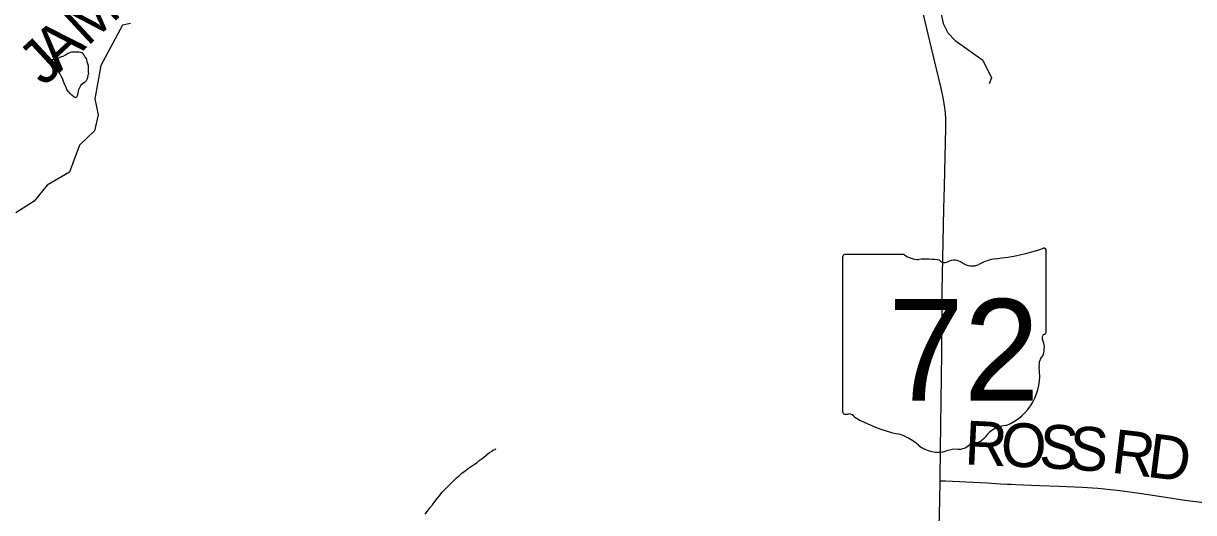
# Model space of a CAD drawing. Extents: x -49 to -8.2, y 9.4 to 23.5.
# Drawn here: x -12.785 to -12.027, y 11.988 to 12.305 of the extents above; entities that cross this region are included whole.
import ezdxf

# ---------------------------------------------------------------- set-up
doc = ezdxf.new("R2010")
doc.units = 0
for name, color, linetype in [('GM_X_County_Road_Text', 7, 'Continuous'), ('GM_X_Minor_Lake', 7, 'Continuous'), ('GM_X_Minor_River', 7, 'Continuous'), ('GM_X_State_Route', 7, 'Continuous'), ('GM_X_State_Shield', 7, 'Continuous'), ('GM_X_Township_Road', 7, 'Continuous'), ('GM_X_Township_Road_Text', 7, 'Continuous')]:
    doc.layers.add(name, color=color, linetype=linetype)

msp = doc.modelspace()

# ---------------------------------------------------------------- linework, layer by layer
at = {"layer": 'GM_X_Minor_Lake'}
msp.add_lwpolyline([(-12.76661, 12.2814), (-12.76414, 12.28156), (-12.76204, 12.28249), (-12.76033, 12.28323), (-12.75919, 12.28341), (-12.75766, 12.28435), (-12.75632, 12.28528), (-12.75499, 12.28584), (-12.75385, 12.28621), (-12.75252, 12.28638), (-12.75157, 12.28637), (-12.75062, 12.28636), (-12.7491, 12.28635), (-12.74778, 12.28614), (-12.74683, 12.28556), (-12.74571, 12.28403), (-12.74497, 12.2827), (-12.74422, 12.28155), (-12.74386, 12.27984), (-12.74349, 12.27869), (-12.74312, 12.27755), (-12.74314, 12.27603), (-12.74296, 12.2747), (-12.74298, 12.27318), (-12.7428, 12.27204), (-12.74319, 12.27109), (-12.7434, 12.26939), (-12.74398, 12.26844), (-12.74437, 12.2675), (-12.74533, 12.26637), (-12.74647, 12.26581), (-12.74781, 12.26468), (-12.74936, 12.26166), (-12.74956, 12.26072), (-12.74976, 12.25977), (-12.74997, 12.25825), (-12.75074, 12.25655), (-12.75225, 12.25713), (-12.75338, 12.2581), (-12.75451, 12.25906), (-12.75601, 12.26078), (-12.75676, 12.26193), (-12.75731, 12.26326), (-12.75805, 12.26498), (-12.75898, 12.26708), (-12.75972, 12.26899), (-12.76046, 12.27051), (-12.76139, 12.27223), (-12.76195, 12.27319), (-12.76661, 12.2814)], dxfattribs=at)
at = {"layer": 'GM_X_Minor_River'}
for points in [[(-12.24244, 12.46264), (-12.24586, 12.42296), (-12.25465, 12.39768), (-12.26367, 12.38075), (-12.26908, 12.36395), (-12.26785, 12.35842), (-12.26189, 12.353), (-12.23954, 12.34176), (-12.22625, 12.34342), (-12.21457, 12.34985), (-12.20983, 12.35053), (-12.20437, 12.34815), (-12.19482, 12.33145), (-12.18904, 12.30458), (-12.18612, 12.29864), (-12.18128, 12.29361), (-12.1635, 12.28094), (-12.15783, 12.26945), (-12.15942, 12.26568)], [(-12.7156, 12.30474), (-12.72081, 12.30349), (-12.73486, 12.27751), (-12.73879, 12.25575), (-12.73649, 12.24547), (-12.73892, 12.23507), (-12.74873, 12.22573), (-12.75507, 12.20836), (-12.7696, 12.19985), (-12.77811, 12.18954), (-12.78998, 12.18194)], [(-12.52468, 11.98661), (-12.52314, 11.98868), (-12.5216, 11.99076), (-12.52006, 11.99283), (-12.51852, 11.9949), (-12.51698, 11.99678), (-12.51545, 11.99867), (-12.51391, 12.00074), (-12.51218, 12.00243), (-12.51065, 12.00393), (-12.50873, 12.006), (-12.50739, 12.00731), (-12.50586, 12.00863), (-12.50451, 12.01013), (-12.50279, 12.01163), (-12.50087, 12.01332), (-12.49877, 12.01482), (-12.49667, 12.0165), (-12.49475, 12.01781), (-12.49284, 12.01912), (-12.49112, 12.02024), (-12.48978, 12.02155), (-12.48787, 12.02286), (-12.48309, 12.02661), (-12.48156, 12.02754), (-12.48042, 12.02829), (-12.47946, 12.02866), (-12.47908, 12.02903), (-12.47946, 12.02866)]]:
    msp.add_lwpolyline(points, dxfattribs=at)
at = {"layer": 'GM_X_State_Route'}
msp.add_lwpolyline([(-12.19165, 11.97873), (-12.19134, 11.9955), (-12.19111, 12.00827), (-12.19108, 12.00979), (-12.19083, 12.02875), (-12.18995, 12.09119), (-12.18973, 12.13124), (-12.18872, 12.18466), (-12.1883, 12.19926), (-12.18733, 12.23686), (-12.18743, 12.24278), (-12.18772, 12.24683), (-12.18827, 12.25148), (-12.1891, 12.2564), (-12.19044, 12.2628), (-12.19673, 12.28878), (-12.20075, 12.30603), (-12.20803, 12.33718), (-12.21454, 12.36499)], dxfattribs=at)
at = {"layer": 'GM_X_State_Shield'}
for p, q in [((-12.25425, 12.1532), (-12.25425, 12.05314)), ((-12.21434, 12.15492), (-12.25295, 12.15492)), ((-12.12241, 12.10506), (-12.12241, 12.1574)), ((-12.12243, 12.10507), (-12.12241, 12.10506))]:
    msp.add_line(p, q, dxfattribs=at)
for centre, radius, start, end in [((-12.25274, 12.15341), 0.00153, 98.1301, 188.1301), ((-12.20515, 12.16654), 0.01481, 231.61951, 271.11188), ((-12.15154, 12.12436), 0.02813, 97.34618, 120.76885), ((-12.16937, 12.29134), 0.13981, 275.84447, 288.90645), ((-12.12388, 12.15762), 0.00147, 351.86209, 97.738), ((-12.20023, 12.09874), 0.05318, 80.48669, 94.98827), ((-12.18816, 12.15393), 0.00427, 219.79206, 297.10237), ((-12.18189, 12.14236), 0.00889, 54.46668, 119.14113), ((-12.17042, 12.15823), 0.01069, 233.85621, 294.82819), ((-12.12275, 12.10121), 0.00227, 107.94398, 210.33697), ((-12.1372, 12.0946), 0.01363, 340.03296, 23.64957), ((-12.12398, 12.10485), 0.00157, 289.60381, 7.73413), ((-12.11716, 12.08315), 0.00992, 136.8065, 186.92959), ((-12.16154, 12.07649), 0.03497, 292.30889, 8.98584), ((-12.25272, 12.05292), 0.00154, 171.95839, 258.30661), ((-12.25249, 12.06316), 0.01176, 267.33899, 280.60386), ((-12.25008, 12.04737), 0.00424, 29.74838, 93.27175), ((-12.19655, 12.13727), 0.10096, 240.41292, 257.1985), ((-12.22665, 12.00819), 0.03159, 47.18416, 75.83597), ((-12.1468, 12.02505), 0.01915, 94.40312, 142.57675), ((-12.19249, 12.04687), 0.02004, 230.70037, 286.29184), ((-12.17944, 12.03938), 0.01068, 268.77702, 315.54927), ((-12.16978, 12.02968), 0.00301, 65.75173, 132.64842), ((-12.17106, 12.04344), 0.0113, 282.87319, 323.27711), ((-12.18091, 12.01227), 0.01647, 85.69512, 111.20995)]:
    msp.add_arc(centre, radius, start, end, dxfattribs=at)
at = {"layer": 'GM_X_Township_Road'}
msp.add_lwpolyline([(-12.19111, 12.00827), (-12.18754, 12.00822), (-12.16057, 12.00689), (-12.15189, 12.0064), (-12.14755, 12.00614), (-12.14507, 12.00603), (-12.14197, 12.00588), (-12.13701, 12.00569), (-12.12676, 12.00534), (-12.11404, 12.0048), (-12.09914, 12.00415), (-12.08891, 12.00344), (-12.08458, 12.00307), (-12.08087, 12.0027), (-12.07442, 12.00192), (-12.06522, 12.00066), (-12.06063, 11.99997), (-12.04496, 11.99769), (-12.03267, 11.99586), (-12.02037, 11.99414), (-12.01392, 11.99327), (-12.00197, 11.99168), (-11.99707, 11.99102), (-11.99134, 11.99025)], dxfattribs=at)

# ---------------------------------------------------------------- texts
at = {"layer": 'GM_X_County_Road_Text'}
for s, rotation, p in [('M', 42.81907, (-12.74365, 12.28935)), ('A', 42.82037, (-12.76199, 12.27236)), ('J', 42.82134, (-12.77177, 12.26329))]:
    msp.add_text(s, height=0.02841, rotation=rotation, dxfattribs=at).set_placement(p)
at = {"layer": 'GM_X_State_Shield'}
msp.add_text('72', height=0.065918, dxfattribs=at).set_placement((-12.22477, 12.06019))
at = {"layer": 'GM_X_Township_Road_Text'}
for s, rotation, p in [('R', 357.25902, (-12.17563, 12.01898)), ('O', 357.25843, (-12.15232, 12.01787)), ('S', 357.19074, (-12.12736, 12.01667)), ('S', 356.02948, (-12.10837, 12.01574)), ('R', 353.34991, (-12.08088, 12.01367)), ('D', 352.82302, (-12.05778, 12.01098))]:
    msp.add_text(s, height=0.02841, rotation=rotation, dxfattribs=at).set_placement(p)

doc.saveas('drawing.dxf')
